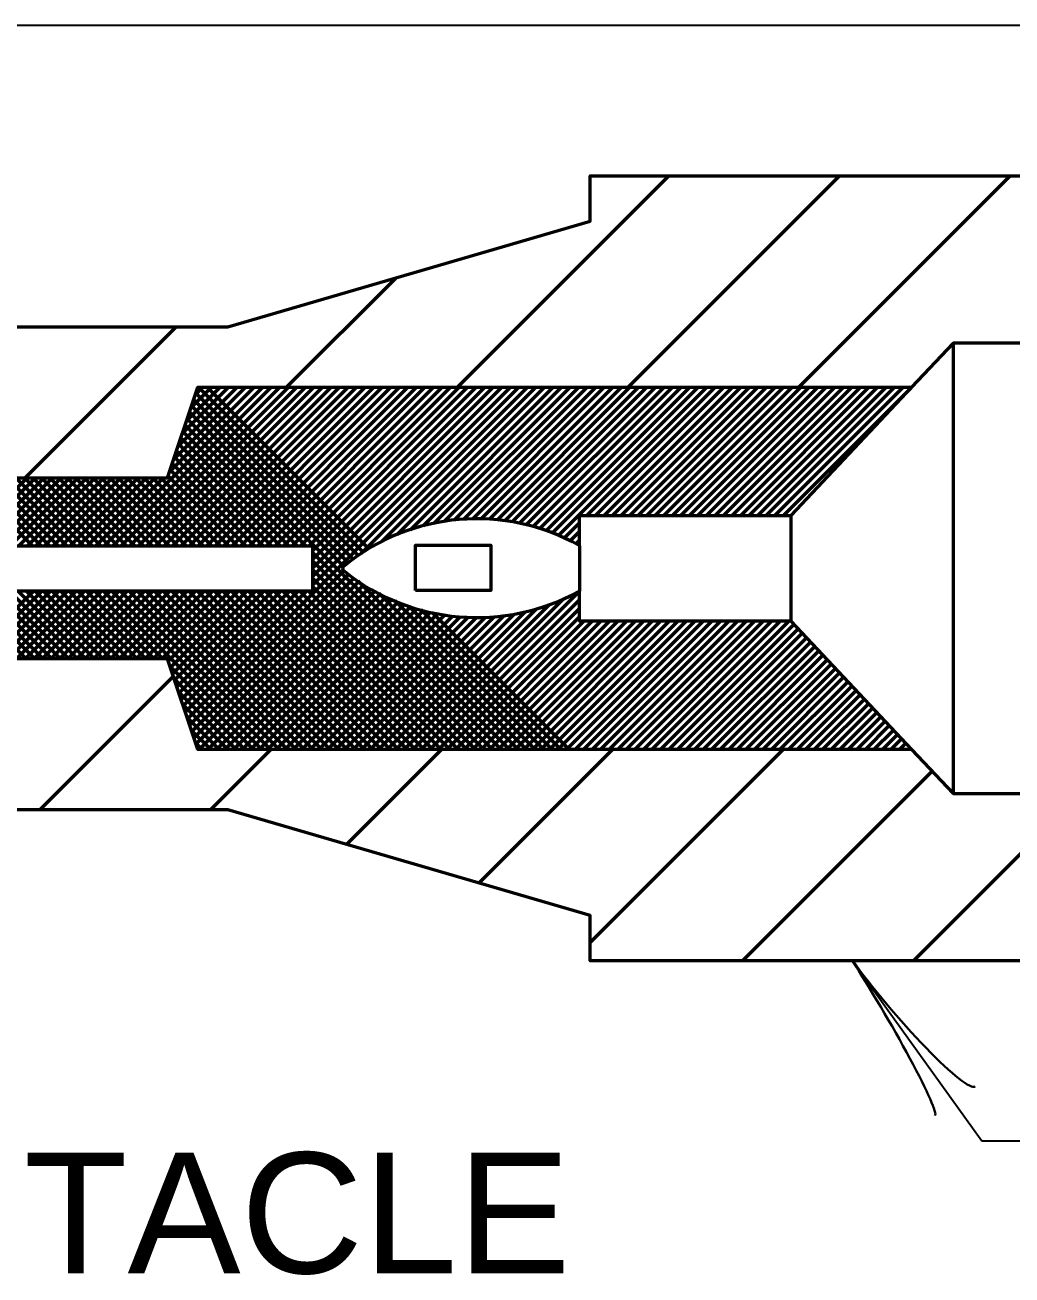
# Model space of a CAD drawing. Extents: x -1 to 679, y 0 to 440.
# Drawn here: x 488.79 to 505.14, y 229.37 to 250.07 of the extents above; entities that cross this region are included whole.
import ezdxf

# ---------------------------------------------------------------- set-up
doc = ezdxf.new("R2010")
doc.units = 0
doc.header["$LTSCALE"] = 0.8
doc.layers.add('1', color=7, linetype='Continuous', lineweight=53)

msp = doc.modelspace()

# ---------------------------------------------------------------- linework, layer by layer
at = {"layer": '1', "lineweight": 35}
for p, q in [((484.1543, 250.0712), (546.1543, 250.0712)), ((502.4967, 234.5712), (504.6435, 231.5923)), ((504.6435, 231.5923), (505.6424, 231.5923))]:
    msp.add_line(p, q, dxfattribs=at)
at = {"layer": '1'}
for p, q in [((495.9552, 244.0712), (499.4552, 247.5712)), ((498.7837, 244.0712), (502.2837, 247.5712)), ((501.6121, 244.0712), (505.1121, 247.5712)), ((493.1268, 244.0712), (494.939, 245.8834)), ((488.7984, 242.5712), (491.2984, 245.0712)), ((504.1637, 244.7994), (504.1637, 237.3431)), ((490.1058, 241.4462), (492.7308, 244.0712)), ((490.2473, 241.4462), (492.8723, 244.0712)), ((490.3887, 241.4462), (493.0137, 244.0712)), ((490.5301, 241.4462), (493.1551, 244.0712)), ((490.6715, 241.4462), (493.2965, 244.0712)), ((490.8129, 241.4462), (493.4379, 244.0712)), ((490.9543, 241.4462), (493.5793, 244.0712)), ((491.0958, 241.4462), (493.7208, 244.0712)), ((491.1868, 242.6687), (492.5894, 244.0712)), ((491.2372, 241.4462), (493.8622, 244.0712)), ((491.2575, 242.8807), (492.448, 244.0712)), ((491.3282, 243.0929), (492.3066, 244.0712)), ((491.3786, 241.4462), (494.0036, 244.0712)), ((491.3989, 243.3051), (492.1652, 244.0712)), ((491.4697, 243.5172), (492.0238, 244.0712)), ((491.4841, 238.5819), (496.9734, 244.0712)), ((491.52, 241.4462), (494.145, 244.0712)), ((491.5403, 243.7293), (491.8822, 244.0712)), ((491.6111, 243.9414), (491.7408, 244.0712)), ((494.3132, 241.2837), (491.6222, 243.9748)), ((491.6614, 241.4462), (494.2864, 244.0712)), ((494.3963, 241.342), (491.6671, 244.0712)), ((491.8028, 241.4462), (494.4278, 244.0712)), ((494.4861, 241.3937), (491.8085, 244.0712)), ((491.9443, 241.4462), (494.5693, 244.0712)), ((492.0857, 241.4462), (494.7107, 244.0712)), ((492.2272, 241.4462), (494.8522, 244.0712)), ((492.3686, 241.4462), (494.9936, 244.0712)), ((492.51, 241.4462), (495.135, 244.0712)), ((492.6514, 241.4462), (495.2764, 244.0712)), ((492.7928, 241.4462), (495.4178, 244.0712)), ((492.9342, 241.4462), (495.5592, 244.0712)), ((493.0757, 241.4462), (495.7007, 244.0712)), ((493.2171, 241.4462), (495.8421, 244.0712)), ((493.3585, 241.4462), (495.9835, 244.0712)), ((493.4999, 241.4462), (496.1249, 244.0712)), ((493.5543, 241.3593), (496.2663, 244.0712)), ((493.5543, 241.2178), (496.4077, 244.0712)), ((493.5543, 241.0764), (496.5492, 244.0712)), ((493.5543, 240.935), (496.6906, 244.0712)), ((493.5543, 240.7936), (496.832, 244.0712)), ((494.3646, 241.321), (497.1149, 244.0712)), ((494.7027, 241.5177), (497.2563, 244.0712)), ((494.9566, 241.6302), (497.3977, 244.0712)), ((495.1789, 241.711), (497.5392, 244.0712)), ((495.3865, 241.7772), (497.6806, 244.0712)), ((495.5657, 241.8149), (497.822, 244.0712)), ((495.7437, 241.8515), (497.9634, 244.0712)), ((495.9013, 241.8678), (498.1048, 244.0712)), ((496.0591, 241.8841), (498.2462, 244.0712)), ((496.2043, 241.8878), (498.3877, 244.0712)), ((496.3454, 241.8876), (498.5291, 244.0712)), ((496.4842, 241.885), (498.6705, 244.0712)), ((496.612, 241.8713), (498.8119, 244.0712)), ((496.7397, 241.8577), (498.9533, 244.0712)), ((496.8637, 241.8402), (499.0947, 244.0712)), ((496.9801, 241.8152), (499.2362, 244.0712)), ((497.0966, 241.7902), (499.3776, 244.0712)), ((497.2102, 241.7624), (499.519, 244.0712)), ((497.3168, 241.7276), (499.6605, 244.0712)), ((497.4234, 241.6927), (499.8019, 244.0712)), ((497.5297, 241.6577), (499.9433, 244.0712)), ((497.6274, 241.6139), (500.0847, 244.0712)), ((498.1012, 241.9462), (500.2262, 244.0712)), ((498.2426, 241.9462), (500.3676, 244.0712)), ((498.384, 241.9462), (500.509, 244.0712)), ((498.5254, 241.9462), (500.6504, 244.0712)), ((498.6668, 241.9462), (500.7918, 244.0712)), ((498.8082, 241.9462), (500.9332, 244.0712)), ((498.9497, 241.9462), (501.0747, 244.0712)), ((499.0911, 241.9462), (501.2161, 244.0712)), ((499.2325, 241.9462), (501.3575, 244.0712)), ((499.3739, 241.9462), (501.4989, 244.0712)), ((499.5153, 241.9462), (501.6403, 244.0712)), ((499.6567, 241.9462), (501.7817, 244.0712)), ((499.7982, 241.9462), (501.9232, 244.0712)), ((499.9396, 241.9462), (502.0646, 244.0712)), ((500.0811, 241.9462), (502.2061, 244.0712)), ((500.2225, 241.9462), (502.3475, 244.0712)), ((500.3639, 241.9462), (502.4889, 244.0712)), ((500.5053, 241.9462), (502.6303, 244.0712)), ((500.6467, 241.9462), (502.7717, 244.0712)), ((500.7882, 241.9462), (502.9132, 244.0712)), ((500.9296, 241.9462), (503.0546, 244.0712)), ((501.071, 241.9462), (503.196, 244.0712)), ((501.2124, 241.9462), (503.3374, 244.0712)), ((501.3538, 241.9462), (503.4702, 244.0627)), ((494.1491, 241.165), (491.5514, 243.7626)), ((494.2311, 241.2243), (491.5868, 243.8687)), ((496.96, 238.0712), (491.4808, 243.5505)), ((494.0673, 241.1053), (491.5161, 243.6566)), ((493.3022, 241.4462), (491.41, 243.3383)), ((493.4436, 241.4462), (491.4454, 243.4444)), ((493.0192, 241.4462), (491.3393, 243.1262)), ((493.1607, 241.4462), (491.3747, 243.2322)), ((492.7364, 241.4462), (491.2686, 242.9141)), ((492.8778, 241.4462), (491.304, 243.0202)), ((492.4536, 241.4462), (491.1979, 242.7019)), ((492.595, 241.4462), (491.2332, 242.808)), ((487.7017, 241.4462), (488.8267, 242.5712)), ((488.9181, 241.4462), (487.7931, 242.5712)), ((487.8431, 241.4462), (488.9681, 242.5712)), ((489.0595, 241.4462), (487.9345, 242.5712)), ((487.9845, 241.4462), (489.1095, 242.5712)), ((489.2009, 241.4462), (488.0759, 242.5712)), ((488.1259, 241.4462), (489.2509, 242.5712)), ((489.3423, 241.4462), (488.2173, 242.5712)), ((488.2673, 241.4462), (489.3923, 242.5712)), ((489.4837, 241.4462), (488.3587, 242.5712)), ((488.4087, 241.4462), (489.5337, 242.5712)), ((489.6252, 241.4462), (488.5002, 242.5712)), ((488.5502, 241.4462), (489.6752, 242.5712)), ((489.7666, 241.4462), (488.6416, 242.5712)), ((488.6916, 241.4462), (489.8166, 242.5712)), ((489.908, 241.4462), (488.783, 242.5712)), ((488.833, 241.4462), (489.958, 242.5712)), ((490.0494, 241.4462), (488.9244, 242.5712)), ((488.9744, 241.4462), (490.0994, 242.5712)), ((490.1908, 241.4462), (489.0658, 242.5712)), ((489.1158, 241.4462), (490.2408, 242.5712)), ((490.3322, 241.4462), (489.2072, 242.5712)), ((489.2572, 241.4462), (490.3822, 242.5712)), ((490.4737, 241.4462), (489.3487, 242.5712)), ((489.3988, 241.4462), (490.5238, 242.5712)), ((490.6151, 241.4462), (489.4901, 242.5712)), ((489.5402, 241.4462), (490.6652, 242.5712)), ((490.7566, 241.4462), (489.6316, 242.5712)), ((489.6816, 241.4462), (490.8066, 242.5712)), ((490.898, 241.4462), (489.773, 242.5712)), ((489.823, 241.4462), (490.948, 242.5712)), ((491.0394, 241.4462), (489.9144, 242.5712)), ((489.9644, 241.4462), (491.0894, 242.5712)), ((491.1808, 241.4462), (490.0558, 242.5712)), ((491.3222, 241.4462), (490.1972, 242.5712)), ((491.4637, 241.4462), (490.3387, 242.5712)), ((491.6051, 241.4462), (490.4801, 242.5712)), ((491.7465, 241.4462), (490.6215, 242.5712)), ((491.8879, 241.4462), (490.7629, 242.5712)), ((492.0293, 241.4462), (490.9043, 242.5712)), ((492.1707, 241.4462), (491.0457, 242.5712)), ((492.3122, 241.4462), (491.1626, 242.5959)), ((497.7251, 241.5702), (497.9783, 241.8234)), ((497.8228, 241.5265), (497.9783, 241.682)), ((497.9169, 241.4792), (497.9783, 241.5406)), ((497.9783, 241.4462), (497.9783, 240.6962)), ((496.8186, 238.0712), (493.5543, 241.3355)), ((491.5195, 238.4758), (494.0722, 241.0286)), ((496.6772, 238.0712), (493.5543, 241.1941)), ((496.5357, 238.0712), (493.5543, 241.0526)), ((491.5548, 238.3697), (494.1533, 240.9683)), ((491.5902, 238.2637), (494.2377, 240.9112)), ((491.6255, 238.1577), (494.322, 240.8541)), ((491.6806, 238.0712), (494.4062, 240.797)), ((496.3942, 238.0712), (493.5543, 240.9112)), ((497.1014, 238.0712), (494.3114, 240.8612)), ((488.8132, 239.5712), (487.6882, 240.6962)), ((487.8066, 239.5712), (488.9316, 240.6962)), ((488.9546, 239.5712), (487.8296, 240.6962)), ((487.948, 239.5712), (489.073, 240.6962)), ((489.096, 239.5712), (487.971, 240.6962)), ((488.0894, 239.5712), (489.2144, 240.6962)), ((489.2374, 239.5712), (488.1124, 240.6962)), ((488.2308, 239.5712), (489.3558, 240.6962)), ((489.3788, 239.5712), (488.2538, 240.6962)), ((488.3723, 239.5712), (489.4973, 240.6962)), ((489.5202, 239.5712), (488.3952, 240.6962)), ((488.5137, 239.5712), (489.6387, 240.6962)), ((489.6617, 239.5712), (488.5367, 240.6962)), ((488.6551, 239.5712), (489.7801, 240.6962)), ((489.8031, 239.5712), (488.6781, 240.6962)), ((488.7965, 239.5712), (489.9215, 240.6962)), ((489.9445, 239.5712), (488.8195, 240.6962)), ((488.9379, 239.5712), (490.0629, 240.6962)), ((490.086, 239.5712), (488.961, 240.6962)), ((489.0793, 239.5712), (490.2043, 240.6962)), ((490.2274, 239.5712), (489.1024, 240.6962)), ((489.2208, 239.5712), (490.3458, 240.6962)), ((490.3688, 239.5712), (489.2438, 240.6962)), ((489.3622, 239.5712), (490.4872, 240.6962)), ((490.5102, 239.5712), (489.3852, 240.6962)), ((489.5036, 239.5712), (490.6286, 240.6962)), ((490.6517, 239.5712), (489.5267, 240.6962)), ((489.645, 239.5712), (490.77, 240.6962)), ((490.7931, 239.5712), (489.6681, 240.6962)), ((489.7864, 239.5712), (490.9114, 240.6962)), ((490.9345, 239.5712), (489.8095, 240.6962)), ((489.9278, 239.5712), (491.0528, 240.6962)), ((491.0759, 239.5712), (489.9509, 240.6962)), ((490.0693, 239.5712), (491.1943, 240.6962)), ((492.7173, 238.0712), (490.0923, 240.6962)), ((490.2107, 239.5712), (491.3357, 240.6962)), ((492.8587, 238.0712), (490.2337, 240.6962)), ((490.3522, 239.5712), (491.4772, 240.6962)), ((493.0002, 238.0712), (490.3752, 240.6962)), ((490.4936, 239.5712), (491.6186, 240.6962)), ((493.1416, 238.0712), (490.5166, 240.6962)), ((490.635, 239.5712), (491.76, 240.6962)), ((493.283, 238.0712), (490.658, 240.6962)), ((490.7764, 239.5712), (491.9014, 240.6962)), ((493.4244, 238.0712), (490.7994, 240.6962)), ((490.9178, 239.5712), (492.0428, 240.6962)), ((493.5658, 238.0712), (490.9408, 240.6962)), ((491.0592, 239.5712), (492.1842, 240.6962)), ((493.7072, 238.0712), (491.0822, 240.6962)), ((491.1659, 239.5365), (492.3257, 240.6962)), ((491.2012, 239.4304), (492.4671, 240.6962)), ((493.8487, 238.0712), (491.2237, 240.6962)), ((491.2367, 239.3243), (492.6085, 240.6962)), ((491.272, 239.2183), (492.7499, 240.6962)), ((491.3073, 239.1122), (492.8913, 240.6962)), ((491.3427, 239.0062), (493.0327, 240.6962)), ((493.9901, 238.0712), (491.3651, 240.6962)), ((491.3781, 238.9001), (493.1742, 240.6962)), ((491.4134, 238.794), (493.3156, 240.6962)), ((491.4487, 238.688), (493.457, 240.6962)), ((494.1316, 238.0712), (491.5066, 240.6962)), ((494.273, 238.0712), (491.648, 240.6962)), ((494.4144, 238.0712), (491.7894, 240.6962)), ((491.822, 238.0712), (494.4941, 240.7433)), ((494.5558, 238.0712), (491.9308, 240.6962)), ((491.9634, 238.0712), (494.5863, 240.6941)), ((494.6972, 238.0712), (492.0722, 240.6962)), ((492.1048, 238.0712), (494.6784, 240.6448)), ((494.8387, 238.0712), (492.2137, 240.6962)), ((492.2462, 238.0712), (494.7706, 240.5956)), ((494.9801, 238.0712), (492.3551, 240.6962)), ((495.1215, 238.0712), (492.4965, 240.6962)), ((495.2629, 238.0712), (492.6379, 240.6962)), ((495.4043, 238.0712), (492.7793, 240.6962)), ((495.5457, 238.0712), (492.9207, 240.6962)), ((495.6872, 238.0712), (493.0622, 240.6962)), ((495.8286, 238.0712), (493.2036, 240.6962)), ((495.97, 238.0712), (493.345, 240.6962)), ((496.1114, 238.0712), (493.4864, 240.6962)), ((496.2528, 238.0712), (493.5543, 240.7697)), ((497.2428, 238.0712), (494.6587, 240.6553)), ((495.3575, 238.0712), (497.9783, 240.6921)), ((492.3877, 238.0712), (494.8703, 240.5539)), ((492.5291, 238.0712), (494.9709, 240.5131)), ((492.6705, 238.0712), (495.0715, 240.4723)), ((492.8119, 238.0712), (495.1767, 240.436)), ((492.9533, 238.0712), (495.2864, 240.4043)), ((493.0947, 238.0712), (495.3962, 240.3726)), ((497.3843, 238.0712), (494.9229, 240.5326)), ((494.9332, 238.0712), (497.2626, 240.4006)), ((495.0747, 238.0712), (497.4776, 240.4742)), ((497.5257, 238.0712), (495.1545, 240.4424)), ((495.2161, 238.0712), (497.7117, 240.5669)), ((497.6671, 238.0712), (495.3533, 240.385)), ((495.4989, 238.0712), (497.9783, 240.5507)), ((495.6403, 238.0712), (497.9783, 240.4092)), ((493.2362, 238.0712), (495.5087, 240.3438)), ((493.3776, 238.0712), (495.6287, 240.3223)), ((493.519, 238.0712), (495.7487, 240.3009)), ((493.6605, 238.0712), (495.8717, 240.2825)), ((493.8019, 238.0712), (496.0037, 240.273)), ((493.9433, 238.0712), (496.1356, 240.2635)), ((494.0847, 238.0712), (496.2741, 240.2606)), ((494.2262, 238.0712), (496.4203, 240.2654)), ((494.3676, 238.0712), (496.5666, 240.2703)), ((494.509, 238.0712), (496.7296, 240.2918)), ((494.6504, 238.0712), (496.8938, 240.3146)), ((494.7918, 238.0712), (497.0747, 240.3542)), ((497.8085, 238.0712), (495.5419, 240.3378)), ((495.7817, 238.0712), (497.9783, 240.2678)), ((495.9232, 238.0712), (498.0482, 240.1962)), ((496.0646, 238.0712), (498.1896, 240.1962)), ((496.2061, 238.0712), (498.3311, 240.1962)), ((496.3475, 238.0712), (498.4725, 240.1962)), ((496.4889, 238.0712), (498.6139, 240.1962)), ((496.6303, 238.0712), (498.7553, 240.1962)), ((496.7717, 238.0712), (498.8967, 240.1962)), ((496.9132, 238.0712), (499.0382, 240.1962)), ((497.0546, 238.0712), (499.1796, 240.1962)), ((497.196, 238.0712), (499.321, 240.1962)), ((497.3374, 238.0712), (499.4624, 240.1962)), ((497.4788, 238.0712), (499.6038, 240.1962)), ((497.6202, 238.0712), (499.7452, 240.1962)), ((497.7617, 238.0712), (499.8867, 240.1962)), ((497.9031, 238.0712), (500.0281, 240.1962)), ((498.0445, 238.0712), (500.1695, 240.1962)), ((498.1859, 238.0712), (500.3109, 240.1962)), ((498.3273, 238.0712), (500.4523, 240.1962)), ((498.4688, 238.0712), (500.5938, 240.1962)), ((498.6103, 238.0712), (500.7353, 240.1962)), ((498.7517, 238.0712), (500.8767, 240.1962)), ((498.8931, 238.0712), (501.0181, 240.1962)), ((499.0345, 238.0712), (501.1595, 240.1962)), ((499.1759, 238.0712), (501.3009, 240.1962)), ((499.3173, 238.0712), (501.4423, 240.1962)), ((499.4588, 238.0712), (501.5294, 240.1419)), ((499.6002, 238.0712), (501.598, 240.0691)), ((499.7416, 238.0712), (501.6666, 239.9963)), ((499.883, 238.0712), (501.7352, 239.9234)), ((500.0244, 238.0712), (501.8037, 239.8505)), ((500.1658, 238.0712), (501.8723, 239.7777)), ((500.3073, 238.0712), (501.9408, 239.7048)), ((500.4487, 238.0712), (502.0094, 239.632)), ((500.5901, 238.0712), (502.078, 239.5591)), ((492.5759, 238.0712), (491.1936, 239.4536)), ((500.7315, 238.0712), (502.1466, 239.4862)), ((500.8729, 238.0712), (502.2151, 239.4134)), ((501.0143, 238.0712), (502.2837, 239.3406)), ((489.0373, 237.0712), (491.2501, 239.284)), ((492.4345, 238.0712), (491.2643, 239.2415)), ((501.1558, 238.0712), (502.3522, 239.2677)), ((501.2972, 238.0712), (502.4208, 239.1948)), ((492.2931, 238.0712), (491.335, 239.0293)), ((501.4387, 238.0712), (502.4894, 239.122)), ((501.5801, 238.0712), (502.5579, 239.0492)), ((501.7215, 238.0712), (502.6265, 238.9763)), ((492.1517, 238.0712), (491.4057, 238.8173)), ((501.8629, 238.0712), (502.6951, 238.9034)), ((502.0043, 238.0712), (502.7637, 238.8306)), ((502.1457, 238.0712), (502.8322, 238.7577)), ((492.0102, 238.0712), (491.4764, 238.6051)), ((502.2872, 238.0712), (502.9008, 238.6849)), ((502.4286, 238.0712), (502.9693, 238.612)), ((502.57, 238.0712), (503.0379, 238.5392)), ((491.8688, 238.0712), (491.5471, 238.3929)), ((502.7114, 238.0712), (503.1065, 238.4663)), ((502.8528, 238.0712), (503.1751, 238.3935)), ((502.9942, 238.0712), (503.2437, 238.3206)), ((491.7274, 238.0712), (491.6178, 238.1808)), ((503.1357, 238.0712), (503.3122, 238.2477)), ((503.2771, 238.0712), (503.3807, 238.1749)), ((503.4185, 238.0712), (503.4493, 238.1021)), ((491.8657, 237.0712), (492.8657, 238.0712)), ((494.1207, 236.4977), (495.6942, 238.0712)), ((496.3104, 235.8591), (498.5227, 238.0712)), ((498.1543, 234.8745), (501.3511, 238.0712)), ((500.6795, 234.5712), (503.8182, 237.7101)), ((503.5079, 234.5712), (506.2797, 237.3431))]:
    msp.add_line(p, q, dxfattribs=at)
for points in [[(484.1543, 242.5712), (484.1543, 245.0712), (492.1543, 245.0712), (498.1543, 246.8212), (498.1543, 247.5712), (518.1543, 247.5712), (518.1543, 245.9353), (511.1543, 245.9353), (511.1543, 244.2994), (509.6637, 244.2994), (509.6637, 245.2994), (508.6637, 245.2994), (508.6637, 245.5494), (507.6637, 245.5494), (507.6637, 244.7994), (504.1637, 244.7994), (503.4783, 244.0712)], [(497.9783, 241.4462), (497.9783, 241.9462), (501.4783, 241.9462), (501.4783, 240.1962), (497.9783, 240.1962), (497.9783, 240.6962)], [(503.4783, 238.0712), (504.1637, 237.3431), (507.6637, 237.3431), (507.6637, 236.5931), (508.6637, 236.5931), (508.6637, 236.8431), (509.6637, 236.8431), (509.6637, 237.8431), (511.1543, 237.8431), (511.1543, 236.2072), (518.1543, 236.2072), (518.1543, 234.5712), (498.1543, 234.5712), (498.1543, 235.3212), (492.1543, 237.0712), (484.1543, 237.0712)]]:
    msp.add_lwpolyline(points, dxfattribs=at)
for points in [[(466.1543, 240.3212), (466.1543, 241.8212), (474.1543, 241.8212), (474.1543, 242.5712), (484.1543, 242.5712), (491.1543, 242.5712), (491.6543, 244.0712), (503.4783, 244.0712), (501.4783, 241.9462), (501.4783, 240.1962), (503.4783, 238.0712), (491.6543, 238.0712), (491.1543, 239.5712), (484.1543, 239.5712), (474.1543, 239.5712), (474.1543, 240.3212)], [(474.6543, 240.6962), (474.6543, 241.4462), (493.5543, 241.4462), (493.5543, 240.6962)], [(495.2597, 240.7057), (495.2597, 241.4557), (496.5097, 241.4557), (496.5097, 240.7057)]]:
    msp.add_lwpolyline(points, close=True, dxfattribs=at)
for centre, radius, start, end in [((496.2734, 238.4122), 3.4802, 60.6663, 128.89282), ((494.1102, 241.0696), 0.0559, 113.08005, 246.91995), ((496.2754, 243.7834), 3.5257, 231.65736, 298.88129)]:
    msp.add_arc(centre, radius, start, end, dxfattribs=at)
at = {"layer": '1', "lineweight": 40}
for centre, major_axis, ratio, start_param, end_param in [((502.9801, 233.5385), (0.8844, -1.5277), 0.07063, 6.2823074, 8.5597026), ((503.3588, 233.8475), (-1.1707, 1.3574), 0.122415, 0.8963533, 3.1415927)]:
    msp.add_ellipse(centre, major_axis=major_axis, ratio=ratio, start_param=start_param, end_param=end_param, dxfattribs=at)

# ---------------------------------------------------------------- texts
at = {"layer": '1', "width": 1.05}
msp.add_text('RECEPTACLE', height=2, dxfattribs=at).set_placement((479.1013, 229.3962))

doc.saveas('drawing.dxf')
